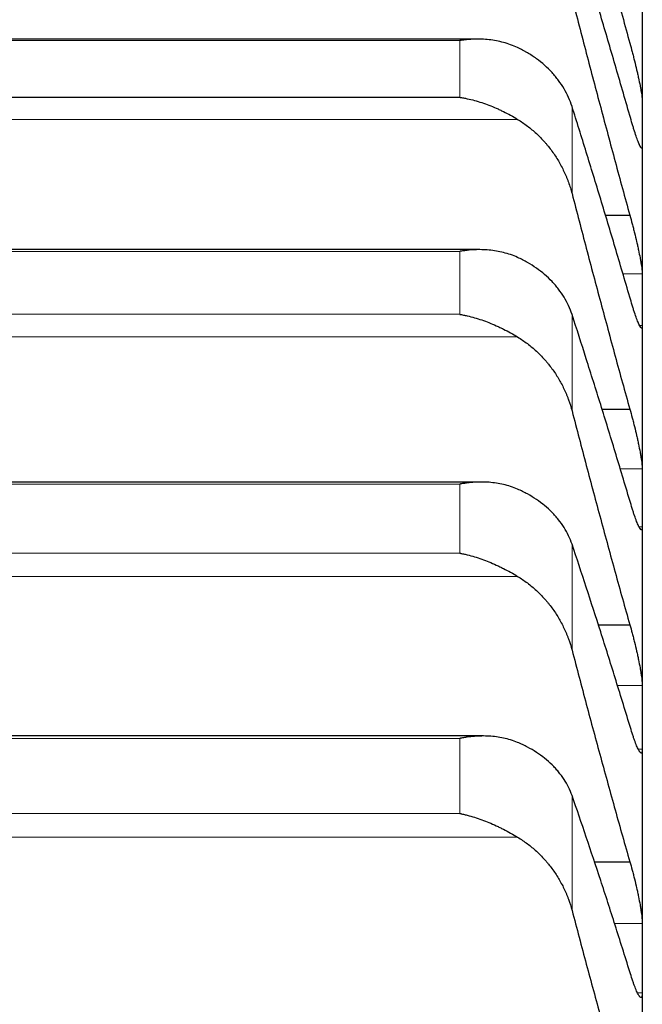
# Model space of a CAD drawing. Header units: inches. Extents: x 0 to 17820, y -10 to 12600.
# Tile 311 of 338: x 11663 to 11689, y 9415 to 9457. Entities that reach past the tile are written whole.
import ezdxf

# ---------------------------------------------------------------- set-up
doc = ezdxf.new("R2010")
doc.units = ezdxf.units.IN
doc.layers.add('1', color=7, linetype='Continuous', true_color=0xffffff)

msp = doc.modelspace()

# ---------------------------------------------------------------- linework, layer by layer
at = {"layer": '1', "color": 2, "linetype": 'Continuous', "lineweight": 25}
for p, q in [((11689.413, 9459.529), (11689.413, 9452.897)), ((11682.312, 9456.528), (11644.539, 9456.528)), ((11645.269, 9454.025), (11681.557, 9454.025)), ((11689.413, 9452.897), (11689.413, 9445.312)), ((11687.826, 9448.95), (11688.875, 9448.95)), ((11682.4, 9447.467), (11644.451, 9447.467)), ((11689.413, 9445.312), (11689.413, 9436.787)), ((11687.679, 9440.602), (11688.875, 9440.602)), ((11682.488, 9437.464), (11644.363, 9437.464)), ((11689.413, 9436.787), (11689.413, 9427.334)), ((11687.52, 9431.321), (11688.875, 9431.321)), ((11689.413, 9427.334), (11689.413, 9416.97)), ((11682.576, 9426.534), (11644.276, 9426.534)), ((11687.349, 9421.121), (11688.875, 9421.121)), ((11689.413, 9416.97), (11689.413, 9405.71))]:
    msp.add_line(p, q, dxfattribs=at)
at = {"layer": '1', "color": 110, "linetype": 'Continuous', "lineweight": 13}
for p, q in [((11645.269, 9456.469), (11681.557, 9456.469)), ((11681.557, 9456.469), (11681.557, 9454.025)), ((11686.387, 9453.625), (11686.387, 9449.881)), ((11642.781, 9453.075), (11684.044, 9453.075)), ((11645.269, 9447.394), (11681.557, 9447.394)), ((11681.557, 9447.394), (11681.557, 9444.684)), ((11688.577, 9446.427), (11689.41, 9446.427)), ((11645.269, 9444.684), (11681.557, 9444.684)), ((11686.387, 9444.674), (11686.387, 9440.524)), ((11689.296, 9444.198), (11689.41, 9444.198)), ((11642.781, 9443.709), (11684.044, 9443.709)), ((11688.461, 9438.03), (11689.41, 9438.03)), ((11645.269, 9437.375), (11681.557, 9437.375)), ((11681.557, 9437.375), (11681.557, 9434.403)), ((11689.272, 9435.543), (11689.41, 9435.543)), ((11686.387, 9434.784), (11686.387, 9430.233)), ((11645.269, 9434.403), (11681.557, 9434.403)), ((11642.781, 9433.404), (11684.044, 9433.404)), ((11688.34, 9428.705), (11689.41, 9428.705)), ((11645.269, 9426.428), (11681.557, 9426.428)), ((11681.557, 9426.428), (11681.557, 9423.199)), ((11689.244, 9425.964), (11689.41, 9425.964)), ((11686.387, 9423.97), (11686.387, 9419.026)), ((11645.269, 9423.199), (11681.557, 9423.199)), ((11642.781, 9422.179), (11684.044, 9422.179)), ((11688.212, 9418.465), (11689.41, 9418.465)), ((11689.21, 9415.474), (11689.41, 9415.474))]:
    msp.add_line(p, q, dxfattribs=at)
at = {"layer": '1', "color": 2, "linetype": 'Continuous', "lineweight": 25}
for points in [[(11686.387, 9465.739), (11686.591, 9464.947), (11687, 9463.369), (11687.62, 9461.016), (11688.244, 9458.676), (11688.664, 9457.125), (11688.875, 9456.352)], [(11688.875, 9453.241), (11688.664, 9453.976), (11688.244, 9455.426), (11687.62, 9457.548), (11687, 9459.616), (11686.591, 9460.959), (11686.387, 9461.621)], [(11686.387, 9458.291), (11686.591, 9457.5), (11687, 9455.925), (11687.62, 9453.581), (11688.244, 9451.255), (11688.664, 9449.716), (11688.875, 9448.95)], [(11689.41, 9453.88), (11689.412, 9453.553), (11689.413, 9453.225), (11689.413, 9452.897)], [(11688.875, 9445.425), (11688.664, 9446.147), (11688.244, 9447.572), (11687.62, 9449.651), (11687, 9451.672), (11686.591, 9452.98), (11686.387, 9453.625)], [(11689.413, 9452.897), (11689.413, 9452.569), (11689.412, 9452.242), (11689.41, 9451.914)], [(11686.387, 9449.881), (11686.591, 9449.093), (11687, 9447.523), (11687.62, 9445.192), (11688.244, 9442.883), (11688.664, 9441.36), (11688.875, 9440.602)], [(11689.41, 9446.427), (11689.412, 9446.055), (11689.413, 9445.684), (11689.413, 9445.312)], [(11689.413, 9445.312), (11689.413, 9444.941), (11689.412, 9444.57), (11689.41, 9444.198)], [(11688.875, 9436.668), (11688.664, 9437.377), (11688.244, 9438.773), (11687.62, 9440.806), (11687, 9442.777), (11686.591, 9444.049), (11686.387, 9444.674)], [(11686.387, 9440.524), (11686.591, 9439.738), (11687, 9438.177), (11687.62, 9435.862), (11688.244, 9433.575), (11688.664, 9432.069), (11688.875, 9431.321)], [(11689.41, 9438.03), (11689.412, 9437.616), (11689.413, 9437.201), (11689.413, 9436.787)], [(11689.413, 9436.787), (11689.413, 9436.372), (11689.412, 9435.958), (11689.41, 9435.543)], [(11688.875, 9426.984), (11688.664, 9427.678), (11688.244, 9429.045), (11687.62, 9431.028), (11687, 9432.945), (11686.591, 9434.178), (11686.387, 9434.784)], [(11686.387, 9430.233), (11686.591, 9429.452), (11687, 9427.901), (11687.62, 9425.607), (11688.244, 9423.345), (11688.664, 9421.858), (11688.875, 9421.121)], [(11689.41, 9428.705), (11689.412, 9428.248), (11689.413, 9427.791), (11689.413, 9427.334)], [(11689.413, 9427.334), (11689.413, 9426.877), (11689.412, 9426.421), (11689.41, 9425.964)], [(11688.875, 9416.389), (11688.664, 9417.067), (11688.244, 9418.401), (11687.62, 9420.331), (11687, 9422.192), (11686.591, 9423.385), (11686.387, 9423.97)], [(11686.387, 9419.026), (11686.591, 9418.251), (11687, 9416.712), (11687.62, 9414.442), (11688.244, 9412.209), (11688.664, 9410.745), (11688.875, 9410.019)], [(11689.41, 9418.465), (11689.412, 9417.967), (11689.413, 9417.468), (11689.413, 9416.97)], [(11689.413, 9416.97), (11689.413, 9416.471), (11689.412, 9415.973), (11689.41, 9415.474)]]:
    msp.add_open_spline(points, degree=3, dxfattribs=at)
for points, knots in [([(11684.044, 9456.163), (11683.945, 9456.209), (11683.845, 9456.251), (11683.643, 9456.324), (11683.542, 9456.356), (11683.338, 9456.411), (11683.236, 9456.435), (11683.029, 9456.474), (11682.925, 9456.489), (11682.715, 9456.512), (11682.61, 9456.52), (11682.4, 9456.528), (11682.295, 9456.529), (11682.085, 9456.523), (11681.98, 9456.517), (11681.822, 9456.502), (11681.742, 9456.494), (11681.65, 9456.482), (11681.603, 9456.476), (11681.583, 9456.473), (11681.57, 9456.471), (11681.564, 9456.47), (11681.557, 9456.469)], [0, 0, 0, 0, 0.125, 0.125, 0.25, 0.25, 0.375, 0.375, 0.5, 0.5, 0.625, 0.625, 0.75, 0.75, 0.875, 0.875, 0.9375, 0.96875, 0.984375, 0.992187, 0.992187, 1, 1, 1, 1]), ([(11688.875, 9456.352), (11688.91, 9456.228), (11688.944, 9456.103), (11688.994, 9455.912), (11689.011, 9455.848), (11689.036, 9455.752), (11689.044, 9455.72), (11689.06, 9455.655), (11689.068, 9455.623), (11689.108, 9455.463), (11689.139, 9455.337), (11689.182, 9455.152), (11689.196, 9455.091), (11689.217, 9455.001), (11689.223, 9454.971), (11689.236, 9454.912), (11689.243, 9454.883), (11689.274, 9454.74), (11689.296, 9454.632), (11689.321, 9454.505), (11689.326, 9454.48), (11689.335, 9454.431), (11689.34, 9454.407), (11689.353, 9454.337), (11689.36, 9454.293), (11689.381, 9454.168), (11689.392, 9454.095), (11689.401, 9454.017), (11689.402, 9454.002), (11689.405, 9453.973), (11689.406, 9453.96), (11689.409, 9453.922), (11689.41, 9453.899), (11689.41, 9453.88)], [0, 0, 0, 0, 0.125, 0.125, 0.1875, 0.1875, 0.21875, 0.21875, 0.25, 0.25, 0.375, 0.375, 0.4375, 0.4375, 0.46875, 0.46875, 0.5, 0.5, 0.625, 0.625, 0.65625, 0.65625, 0.6875, 0.6875, 0.75, 0.75, 0.875, 0.875, 0.90625, 0.90625, 0.9375, 0.9375, 1, 1, 1, 1]), ([(11686.387, 9453.625), (11686.344, 9453.759), (11686.294, 9453.891), (11686.179, 9454.147), (11686.05, 9454.398), (11685.893, 9454.636), (11685.763, 9454.81), (11685.718, 9454.868), (11685.648, 9454.953), (11685.624, 9454.981), (11685.576, 9455.036), (11685.551, 9455.064), (11685.426, 9455.199), (11685.215, 9455.406), (11684.98, 9455.595), (11684.733, 9455.774), (11684.603, 9455.859), (11684.433, 9455.959), (11684.399, 9455.979), (11684.33, 9456.018), (11684.225, 9456.075), (11684.117, 9456.128), (11684.044, 9456.163)], [0, 0, 0, 0, 0.125, 0.125, 0.25, 0.375, 0.375, 0.4375, 0.4375, 0.46875, 0.46875, 0.5, 0.5, 0.625, 0.75, 0.75, 0.875, 0.875, 0.90625, 0.90625, 0.9375, 1, 1, 1, 1]), ([(11681.557, 9454.025), (11681.56, 9454.024), (11681.564, 9454.024), (11681.57, 9454.023), (11681.573, 9454.022), (11681.583, 9454.02), (11681.603, 9454.017), (11681.65, 9454.009), (11681.742, 9453.993), (11681.822, 9453.977), (11681.98, 9453.943), (11682.085, 9453.918), (11682.398, 9453.832), (11682.606, 9453.764), (11682.917, 9453.645), (11683.021, 9453.602), (11683.176, 9453.534), (11683.228, 9453.51), (11683.332, 9453.462), (11683.384, 9453.437), (11683.539, 9453.36), (11683.641, 9453.306), (11683.844, 9453.194), (11683.945, 9453.136), (11684.044, 9453.075)], [0, 0, 0, 0, 0.003906, 0.003906, 0.007813, 0.007813, 0.015625, 0.03125, 0.0625, 0.125, 0.125, 0.25, 0.25, 0.5, 0.5, 0.625, 0.625, 0.6875, 0.6875, 0.75, 0.75, 0.875, 0.875, 1, 1, 1, 1]), ([(11684.044, 9453.075), (11684.19, 9452.986), (11684.33, 9452.89), (11684.599, 9452.687), (11684.857, 9452.47), (11685.093, 9452.229), (11685.234, 9452.071), (11685.261, 9452.039), (11685.316, 9451.974), (11685.344, 9451.941), (11685.424, 9451.841), (11685.475, 9451.774), (11685.625, 9451.569), (11685.718, 9451.428), (11685.889, 9451.139), (11685.968, 9450.99), (11686.077, 9450.761), (11686.111, 9450.684), (11686.16, 9450.567), (11686.176, 9450.527), (11686.206, 9450.448), (11686.221, 9450.408), (11686.294, 9450.208), (11686.344, 9450.046), (11686.387, 9449.881)], [0, 0, 0, 0, 0.125, 0.125, 0.25, 0.375, 0.375, 0.40625, 0.40625, 0.4375, 0.4375, 0.5, 0.5, 0.625, 0.625, 0.75, 0.75, 0.8125, 0.8125, 0.84375, 0.84375, 0.875, 0.875, 1, 1, 1, 1]), ([(11689.41, 9451.914), (11689.41, 9451.895), (11689.408, 9451.863), (11689.4, 9451.835), (11689.391, 9451.83), (11689.383, 9451.831), (11689.38, 9451.832), (11689.374, 9451.835), (11689.371, 9451.838), (11689.354, 9451.856), (11689.337, 9451.882), (11689.312, 9451.931), (11689.307, 9451.942), (11689.299, 9451.959), (11689.296, 9451.965), (11689.291, 9451.977), (11689.277, 9452.008), (11689.25, 9452.072), (11689.224, 9452.139), (11689.197, 9452.212), (11689.183, 9452.251), (11689.139, 9452.375), (11689.109, 9452.467), (11689.061, 9452.616), (11689.045, 9452.667), (11689.02, 9452.747), (11689.012, 9452.775), (11688.995, 9452.83), (11688.986, 9452.858), (11688.944, 9453), (11688.91, 9453.118), (11688.875, 9453.241)], [0, 0, 0, 0, 0.0625, 0.125, 0.1875, 0.1875, 0.21875, 0.21875, 0.25, 0.25, 0.375, 0.375, 0.40625, 0.40625, 0.421875, 0.421875, 0.4375, 0.5, 0.5625, 0.5625, 0.625, 0.625, 0.75, 0.75, 0.8125, 0.8125, 0.84375, 0.84375, 0.875, 0.875, 1, 1, 1, 1]), ([(11688.875, 9448.95), (11688.91, 9448.828), (11688.944, 9448.703), (11688.994, 9448.514), (11689.011, 9448.45), (11689.036, 9448.354), (11689.044, 9448.322), (11689.06, 9448.257), (11689.068, 9448.225), (11689.108, 9448.064), (11689.139, 9447.937), (11689.182, 9447.75), (11689.196, 9447.689), (11689.217, 9447.597), (11689.223, 9447.566), (11689.236, 9447.506), (11689.243, 9447.477), (11689.274, 9447.33), (11689.296, 9447.22), (11689.321, 9447.089), (11689.326, 9447.063), (11689.335, 9447.013), (11689.34, 9446.988), (11689.353, 9446.915), (11689.36, 9446.869), (11689.381, 9446.738), (11689.392, 9446.66), (11689.401, 9446.576), (11689.402, 9446.56), (11689.405, 9446.529), (11689.406, 9446.515), (11689.409, 9446.473), (11689.41, 9446.448), (11689.41, 9446.427)], [0, 0, 0, 0, 0.125, 0.125, 0.1875, 0.1875, 0.21875, 0.21875, 0.25, 0.25, 0.375, 0.375, 0.4375, 0.4375, 0.46875, 0.46875, 0.5, 0.5, 0.625, 0.625, 0.65625, 0.65625, 0.6875, 0.6875, 0.75, 0.75, 0.875, 0.875, 0.90625, 0.90625, 0.9375, 0.9375, 1, 1, 1, 1]), ([(11684.044, 9447.132), (11683.945, 9447.178), (11683.845, 9447.217), (11683.643, 9447.287), (11683.542, 9447.317), (11683.338, 9447.369), (11683.236, 9447.39), (11683.029, 9447.425), (11682.925, 9447.439), (11682.715, 9447.458), (11682.61, 9447.464), (11682.4, 9447.468), (11682.295, 9447.467), (11682.085, 9447.457), (11681.98, 9447.449), (11681.822, 9447.432), (11681.742, 9447.422), (11681.65, 9447.409), (11681.603, 9447.401), (11681.583, 9447.398), (11681.57, 9447.396), (11681.564, 9447.395), (11681.557, 9447.394)], [0, 0, 0, 0, 0.125, 0.125, 0.25, 0.25, 0.375, 0.375, 0.5, 0.5, 0.625, 0.625, 0.75, 0.75, 0.875, 0.875, 0.9375, 0.96875, 0.984375, 0.992188, 0.992188, 1, 1, 1, 1]), ([(11686.387, 9444.674), (11686.344, 9444.805), (11686.294, 9444.932), (11686.179, 9445.181), (11686.05, 9445.424), (11685.893, 9445.655), (11685.763, 9445.824), (11685.718, 9445.88), (11685.648, 9445.962), (11685.624, 9445.989), (11685.576, 9446.043), (11685.551, 9446.069), (11685.426, 9446.2), (11685.215, 9446.401), (11684.98, 9446.584), (11684.733, 9446.757), (11684.603, 9446.839), (11684.433, 9446.936), (11684.399, 9446.955), (11684.33, 9446.992), (11684.225, 9447.047), (11684.117, 9447.099), (11684.044, 9447.132)], [0, 0, 0, 0, 0.125, 0.125, 0.25, 0.375, 0.375, 0.4375, 0.4375, 0.46875, 0.46875, 0.5, 0.5, 0.625, 0.75, 0.75, 0.875, 0.875, 0.90625, 0.90625, 0.9375, 1, 1, 1, 1]), ([(11689.41, 9444.198), (11689.41, 9444.176), (11689.408, 9444.14), (11689.4, 9444.104), (11689.391, 9444.093), (11689.383, 9444.09), (11689.38, 9444.09), (11689.374, 9444.091), (11689.371, 9444.092), (11689.354, 9444.103), (11689.337, 9444.125), (11689.312, 9444.167), (11689.307, 9444.177), (11689.299, 9444.192), (11689.296, 9444.197), (11689.291, 9444.208), (11689.277, 9444.236), (11689.25, 9444.295), (11689.224, 9444.357), (11689.197, 9444.426), (11689.183, 9444.463), (11689.139, 9444.581), (11689.109, 9444.669), (11689.061, 9444.813), (11689.045, 9444.863), (11689.02, 9444.941), (11689.012, 9444.967), (11688.995, 9445.021), (11688.986, 9445.049), (11688.944, 9445.187), (11688.91, 9445.304), (11688.875, 9445.425)], [0, 0, 0, 0, 0.0625, 0.125, 0.1875, 0.1875, 0.21875, 0.21875, 0.25, 0.25, 0.375, 0.375, 0.40625, 0.40625, 0.421875, 0.421875, 0.4375, 0.5, 0.5625, 0.5625, 0.625, 0.625, 0.75, 0.75, 0.8125, 0.8125, 0.84375, 0.84375, 0.875, 0.875, 1, 1, 1, 1]), ([(11681.557, 9444.684), (11681.56, 9444.683), (11681.564, 9444.683), (11681.57, 9444.682), (11681.573, 9444.681), (11681.583, 9444.679), (11681.603, 9444.676), (11681.65, 9444.667), (11681.742, 9444.649), (11681.927, 9444.609), (11682.085, 9444.568), (11682.398, 9444.479), (11682.606, 9444.408), (11682.917, 9444.285), (11683.021, 9444.241), (11683.176, 9444.172), (11683.228, 9444.148), (11683.332, 9444.098), (11683.384, 9444.073), (11683.539, 9443.995), (11683.641, 9443.941), (11683.844, 9443.828), (11683.945, 9443.769), (11684.044, 9443.709)], [0, 0, 0, 0, 0.003906, 0.003906, 0.007813, 0.007813, 0.015625, 0.03125, 0.0625, 0.125, 0.25, 0.25, 0.5, 0.5, 0.625, 0.625, 0.6875, 0.6875, 0.75, 0.75, 0.875, 0.875, 1, 1, 1, 1]), ([(11684.044, 9443.709), (11684.19, 9443.62), (11684.33, 9443.525), (11684.599, 9443.321), (11684.857, 9443.105), (11685.093, 9442.865), (11685.234, 9442.707), (11685.261, 9442.675), (11685.316, 9442.61), (11685.344, 9442.577), (11685.424, 9442.478), (11685.475, 9442.41), (11685.625, 9442.206), (11685.718, 9442.065), (11685.889, 9441.777), (11685.968, 9441.629), (11686.077, 9441.401), (11686.111, 9441.324), (11686.16, 9441.207), (11686.176, 9441.168), (11686.206, 9441.089), (11686.221, 9441.049), (11686.294, 9440.85), (11686.344, 9440.688), (11686.387, 9440.524)], [0, 0, 0, 0, 0.125, 0.125, 0.25, 0.375, 0.375, 0.40625, 0.40625, 0.4375, 0.4375, 0.5, 0.5, 0.625, 0.625, 0.75, 0.75, 0.8125, 0.8125, 0.84375, 0.84375, 0.875, 0.875, 1, 1, 1, 1]), ([(11688.875, 9440.602), (11688.91, 9440.481), (11688.944, 9440.358), (11688.994, 9440.17), (11689.011, 9440.106), (11689.036, 9440.01), (11689.044, 9439.978), (11689.06, 9439.913), (11689.068, 9439.881), (11689.108, 9439.72), (11689.139, 9439.592), (11689.182, 9439.404), (11689.196, 9439.341), (11689.217, 9439.248), (11689.223, 9439.217), (11689.236, 9439.156), (11689.243, 9439.126), (11689.274, 9438.977), (11689.296, 9438.864), (11689.321, 9438.729), (11689.326, 9438.703), (11689.335, 9438.651), (11689.34, 9438.625), (11689.353, 9438.549), (11689.36, 9438.501), (11689.381, 9438.365), (11689.392, 9438.283), (11689.401, 9438.193), (11689.402, 9438.176), (11689.405, 9438.143), (11689.406, 9438.127), (11689.409, 9438.082), (11689.41, 9438.054), (11689.41, 9438.03)], [0, 0, 0, 0, 0.125, 0.125, 0.1875, 0.1875, 0.21875, 0.21875, 0.25, 0.25, 0.375, 0.375, 0.4375, 0.4375, 0.46875, 0.46875, 0.5, 0.5, 0.625, 0.625, 0.65625, 0.65625, 0.6875, 0.6875, 0.75, 0.75, 0.875, 0.875, 0.90625, 0.90625, 0.9375, 0.9375, 1, 1, 1, 1]), ([(11684.044, 9437.158), (11683.945, 9437.202), (11683.845, 9437.24), (11683.643, 9437.306), (11683.542, 9437.335), (11683.338, 9437.382), (11683.236, 9437.402), (11683.029, 9437.433), (11682.925, 9437.444), (11682.715, 9437.46), (11682.61, 9437.463), (11682.4, 9437.464), (11682.295, 9437.461), (11682.085, 9437.447), (11681.98, 9437.437), (11681.822, 9437.417), (11681.742, 9437.406), (11681.65, 9437.391), (11681.603, 9437.383), (11681.583, 9437.38), (11681.57, 9437.377), (11681.564, 9437.376), (11681.557, 9437.375)], [0, 0, 0, 0, 0.125, 0.125, 0.25, 0.25, 0.375, 0.375, 0.5, 0.5, 0.625, 0.625, 0.75, 0.75, 0.875, 0.875, 0.9375, 0.96875, 0.984375, 0.992187, 0.992187, 1, 1, 1, 1]), ([(11686.387, 9434.784), (11686.344, 9434.91), (11686.294, 9435.034), (11686.179, 9435.275), (11686.05, 9435.51), (11685.893, 9435.733), (11685.763, 9435.896), (11685.718, 9435.95), (11685.648, 9436.029), (11685.624, 9436.055), (11685.576, 9436.107), (11685.551, 9436.133), (11685.426, 9436.26), (11685.215, 9436.453), (11684.98, 9436.629), (11684.733, 9436.796), (11684.603, 9436.876), (11684.433, 9436.969), (11684.399, 9436.987), (11684.33, 9437.023), (11684.225, 9437.076), (11684.117, 9437.126), (11684.044, 9437.158)], [0, 0, 0, 0, 0.125, 0.125, 0.25, 0.375, 0.375, 0.4375, 0.4375, 0.46875, 0.46875, 0.5, 0.5, 0.625, 0.75, 0.75, 0.875, 0.875, 0.90625, 0.90625, 0.9375, 1, 1, 1, 1]), ([(11689.41, 9435.543), (11689.41, 9435.519), (11689.408, 9435.478), (11689.4, 9435.434), (11689.391, 9435.418), (11689.383, 9435.411), (11689.38, 9435.409), (11689.374, 9435.408), (11689.371, 9435.408), (11689.354, 9435.412), (11689.337, 9435.429), (11689.312, 9435.465), (11689.307, 9435.473), (11689.299, 9435.486), (11689.296, 9435.491), (11689.291, 9435.5), (11689.277, 9435.525), (11689.25, 9435.578), (11689.224, 9435.637), (11689.197, 9435.7), (11689.183, 9435.735), (11689.139, 9435.848), (11689.109, 9435.932), (11689.061, 9436.07), (11689.045, 9436.118), (11689.02, 9436.194), (11689.012, 9436.22), (11688.995, 9436.273), (11688.986, 9436.299), (11688.944, 9436.434), (11688.91, 9436.548), (11688.875, 9436.668)], [0, 0, 0, 0, 0.0625, 0.125, 0.1875, 0.1875, 0.21875, 0.21875, 0.25, 0.25, 0.375, 0.375, 0.40625, 0.40625, 0.421875, 0.421875, 0.4375, 0.5, 0.5625, 0.5625, 0.625, 0.625, 0.75, 0.75, 0.8125, 0.8125, 0.84375, 0.84375, 0.875, 0.875, 1, 1, 1, 1]), ([(11681.557, 9434.403), (11681.56, 9434.403), (11681.564, 9434.402), (11681.57, 9434.401), (11681.573, 9434.4), (11681.583, 9434.398), (11681.603, 9434.394), (11681.65, 9434.385), (11681.742, 9434.366), (11681.927, 9434.323), (11682.085, 9434.28), (11682.398, 9434.186), (11682.606, 9434.112), (11682.917, 9433.986), (11683.021, 9433.941), (11683.176, 9433.87), (11683.228, 9433.846), (11683.332, 9433.796), (11683.384, 9433.77), (11683.539, 9433.692), (11683.641, 9433.637), (11683.844, 9433.524), (11683.945, 9433.465), (11684.044, 9433.404)], [0, 0, 0, 0, 0.003906, 0.003906, 0.007812, 0.007812, 0.015625, 0.03125, 0.0625, 0.125, 0.25, 0.25, 0.5, 0.5, 0.625, 0.625, 0.6875, 0.6875, 0.75, 0.75, 0.875, 0.875, 1, 1, 1, 1]), ([(11684.044, 9433.404), (11684.19, 9433.316), (11684.33, 9433.221), (11684.599, 9433.018), (11684.857, 9432.803), (11685.093, 9432.563), (11685.234, 9432.406), (11685.261, 9432.374), (11685.316, 9432.309), (11685.344, 9432.277), (11685.424, 9432.178), (11685.475, 9432.111), (11685.625, 9431.907), (11685.718, 9431.767), (11685.889, 9431.48), (11685.968, 9431.332), (11686.077, 9431.105), (11686.111, 9431.029), (11686.16, 9430.912), (11686.176, 9430.873), (11686.206, 9430.795), (11686.221, 9430.755), (11686.294, 9430.557), (11686.344, 9430.396), (11686.387, 9430.233)], [0, 0, 0, 0, 0.125, 0.125, 0.25, 0.375, 0.375, 0.40625, 0.40625, 0.4375, 0.4375, 0.5, 0.5, 0.625, 0.625, 0.75, 0.75, 0.8125, 0.8125, 0.84375, 0.84375, 0.875, 0.875, 1, 1, 1, 1]), ([(11688.875, 9431.321), (11688.91, 9431.202), (11688.944, 9431.08), (11688.994, 9430.893), (11689.011, 9430.83), (11689.036, 9430.734), (11689.044, 9430.702), (11689.06, 9430.638), (11689.068, 9430.605), (11689.108, 9430.444), (11689.139, 9430.316), (11689.182, 9430.126), (11689.196, 9430.063), (11689.217, 9429.969), (11689.223, 9429.937), (11689.236, 9429.876), (11689.243, 9429.845), (11689.274, 9429.693), (11689.296, 9429.578), (11689.321, 9429.44), (11689.326, 9429.412), (11689.335, 9429.358), (11689.34, 9429.332), (11689.353, 9429.254), (11689.36, 9429.204), (11689.381, 9429.062), (11689.392, 9428.976), (11689.401, 9428.881), (11689.402, 9428.862), (11689.405, 9428.827), (11689.406, 9428.81), (11689.409, 9428.761), (11689.41, 9428.732), (11689.41, 9428.705)], [0, 0, 0, 0, 0.125, 0.125, 0.1875, 0.1875, 0.21875, 0.21875, 0.25, 0.25, 0.375, 0.375, 0.4375, 0.4375, 0.46875, 0.46875, 0.5, 0.5, 0.625, 0.625, 0.65625, 0.65625, 0.6875, 0.6875, 0.75, 0.75, 0.875, 0.875, 0.90625, 0.90625, 0.9375, 0.9375, 1, 1, 1, 1]), ([(11689.41, 9425.964), (11689.41, 9425.937), (11689.408, 9425.89), (11689.4, 9425.839), (11689.391, 9425.818), (11689.383, 9425.807), (11689.38, 9425.804), (11689.374, 9425.8), (11689.371, 9425.798), (11689.354, 9425.796), (11689.337, 9425.807), (11689.312, 9425.837), (11689.307, 9425.844), (11689.299, 9425.855), (11689.296, 9425.859), (11689.291, 9425.868), (11689.277, 9425.889), (11689.25, 9425.937), (11689.224, 9425.991), (11689.197, 9426.05), (11689.183, 9426.082), (11689.139, 9426.188), (11689.109, 9426.268), (11689.061, 9426.401), (11689.045, 9426.448), (11689.02, 9426.521), (11689.012, 9426.546), (11688.995, 9426.597), (11688.986, 9426.623), (11688.944, 9426.755), (11688.91, 9426.866), (11688.875, 9426.984)], [0, 0, 0, 0, 0.0625, 0.125, 0.1875, 0.1875, 0.21875, 0.21875, 0.25, 0.25, 0.375, 0.375, 0.40625, 0.40625, 0.421875, 0.421875, 0.4375, 0.5, 0.5625, 0.5625, 0.625, 0.625, 0.75, 0.75, 0.8125, 0.8125, 0.84375, 0.84375, 0.875, 0.875, 1, 1, 1, 1]), ([(11684.044, 9426.257), (11683.945, 9426.299), (11683.845, 9426.335), (11683.643, 9426.397), (11683.542, 9426.424), (11683.338, 9426.468), (11683.236, 9426.485), (11683.029, 9426.512), (11682.925, 9426.522), (11682.715, 9426.533), (11682.61, 9426.535), (11682.4, 9426.531), (11682.295, 9426.526), (11682.085, 9426.509), (11681.98, 9426.497), (11681.822, 9426.475), (11681.742, 9426.462), (11681.65, 9426.446), (11681.603, 9426.437), (11681.583, 9426.433), (11681.57, 9426.43), (11681.564, 9426.429), (11681.557, 9426.428)], [0, 0, 0, 0, 0.125, 0.125, 0.25, 0.25, 0.375, 0.375, 0.5, 0.5, 0.625, 0.625, 0.75, 0.75, 0.875, 0.875, 0.9375, 0.96875, 0.984375, 0.992187, 0.992187, 1, 1, 1, 1]), ([(11686.387, 9423.97), (11686.344, 9424.092), (11686.294, 9424.211), (11686.179, 9424.443), (11686.05, 9424.67), (11685.893, 9424.885), (11685.763, 9425.042), (11685.718, 9425.094), (11685.648, 9425.171), (11685.624, 9425.196), (11685.576, 9425.246), (11685.551, 9425.27), (11685.426, 9425.393), (11685.215, 9425.579), (11684.98, 9425.748), (11684.733, 9425.909), (11684.603, 9425.985), (11684.433, 9426.075), (11684.399, 9426.092), (11684.33, 9426.127), (11684.225, 9426.178), (11684.117, 9426.226), (11684.044, 9426.257)], [0, 0, 0, 0, 0.125, 0.125, 0.25, 0.375, 0.375, 0.4375, 0.4375, 0.46875, 0.46875, 0.5, 0.5, 0.625, 0.75, 0.75, 0.875, 0.875, 0.90625, 0.90625, 0.9375, 1, 1, 1, 1]), ([(11681.557, 9423.199), (11681.56, 9423.199), (11681.564, 9423.198), (11681.57, 9423.197), (11681.573, 9423.196), (11681.583, 9423.194), (11681.603, 9423.19), (11681.65, 9423.18), (11681.742, 9423.159), (11681.927, 9423.113), (11682.085, 9423.068), (11682.398, 9422.97), (11682.606, 9422.894), (11682.917, 9422.765), (11683.021, 9422.719), (11683.176, 9422.647), (11683.228, 9422.622), (11683.332, 9422.571), (11683.384, 9422.545), (11683.539, 9422.466), (11683.641, 9422.411), (11683.844, 9422.297), (11683.945, 9422.239), (11684.044, 9422.179)], [0, 0, 0, 0, 0.003906, 0.003906, 0.007813, 0.007813, 0.015625, 0.03125, 0.0625, 0.125, 0.25, 0.25, 0.5, 0.5, 0.625, 0.625, 0.6875, 0.6875, 0.75, 0.75, 0.875, 0.875, 1, 1, 1, 1]), ([(11684.044, 9422.179), (11684.19, 9422.09), (11684.33, 9421.996), (11684.599, 9421.794), (11684.857, 9421.58), (11685.093, 9421.341), (11685.234, 9421.185), (11685.261, 9421.153), (11685.316, 9421.089), (11685.344, 9421.056), (11685.424, 9420.958), (11685.475, 9420.891), (11685.625, 9420.689), (11685.718, 9420.549), (11685.889, 9420.264), (11685.968, 9420.117), (11686.077, 9419.892), (11686.111, 9419.816), (11686.16, 9419.7), (11686.176, 9419.662), (11686.206, 9419.584), (11686.221, 9419.544), (11686.294, 9419.348), (11686.344, 9419.188), (11686.387, 9419.026)], [0, 0, 0, 0, 0.125, 0.125, 0.25, 0.375, 0.375, 0.40625, 0.40625, 0.4375, 0.4375, 0.5, 0.5, 0.625, 0.625, 0.75, 0.75, 0.8125, 0.8125, 0.84375, 0.84375, 0.875, 0.875, 1, 1, 1, 1]), ([(11688.875, 9421.121), (11688.91, 9421.004), (11688.944, 9420.884), (11688.994, 9420.698), (11689.011, 9420.636), (11689.036, 9420.541), (11689.044, 9420.509), (11689.06, 9420.444), (11689.068, 9420.412), (11689.108, 9420.251), (11689.139, 9420.123), (11689.182, 9419.932), (11689.196, 9419.868), (11689.217, 9419.773), (11689.223, 9419.741), (11689.236, 9419.679), (11689.243, 9419.648), (11689.274, 9419.494), (11689.296, 9419.376), (11689.321, 9419.234), (11689.326, 9419.206), (11689.335, 9419.151), (11689.34, 9419.124), (11689.353, 9419.043), (11689.36, 9418.992), (11689.381, 9418.844), (11689.392, 9418.755), (11689.401, 9418.654), (11689.402, 9418.634), (11689.405, 9418.597), (11689.406, 9418.579), (11689.409, 9418.526), (11689.41, 9418.494), (11689.41, 9418.465)], [0, 0, 0, 0, 0.125, 0.125, 0.1875, 0.1875, 0.21875, 0.21875, 0.25, 0.25, 0.375, 0.375, 0.4375, 0.4375, 0.46875, 0.46875, 0.5, 0.5, 0.625, 0.625, 0.65625, 0.65625, 0.6875, 0.6875, 0.75, 0.75, 0.875, 0.875, 0.90625, 0.90625, 0.9375, 0.9375, 1, 1, 1, 1]), ([(11689.41, 9415.474), (11689.41, 9415.445), (11689.408, 9415.393), (11689.4, 9415.335), (11689.391, 9415.308), (11689.383, 9415.293), (11689.38, 9415.289), (11689.374, 9415.282), (11689.371, 9415.279), (11689.354, 9415.271), (11689.337, 9415.277), (11689.312, 9415.3), (11689.307, 9415.305), (11689.299, 9415.315), (11689.296, 9415.318), (11689.291, 9415.325), (11689.277, 9415.344), (11689.25, 9415.386), (11689.224, 9415.435), (11689.197, 9415.489), (11689.183, 9415.52), (11689.139, 9415.619), (11689.109, 9415.695), (11689.061, 9415.822), (11689.045, 9415.867), (11689.02, 9415.938), (11689.012, 9415.962), (11688.995, 9416.011), (11688.986, 9416.036), (11688.944, 9416.164), (11688.91, 9416.273), (11688.875, 9416.389)], [0, 0, 0, 0, 0.0625, 0.125, 0.1875, 0.1875, 0.21875, 0.21875, 0.25, 0.25, 0.375, 0.375, 0.40625, 0.40625, 0.421875, 0.421875, 0.4375, 0.5, 0.5625, 0.5625, 0.625, 0.625, 0.75, 0.75, 0.8125, 0.8125, 0.84375, 0.84375, 0.875, 0.875, 1, 1, 1, 1])]:
    msp.add_open_spline(points, degree=3, knots=knots, dxfattribs=at)

doc.saveas('drawing.dxf')
